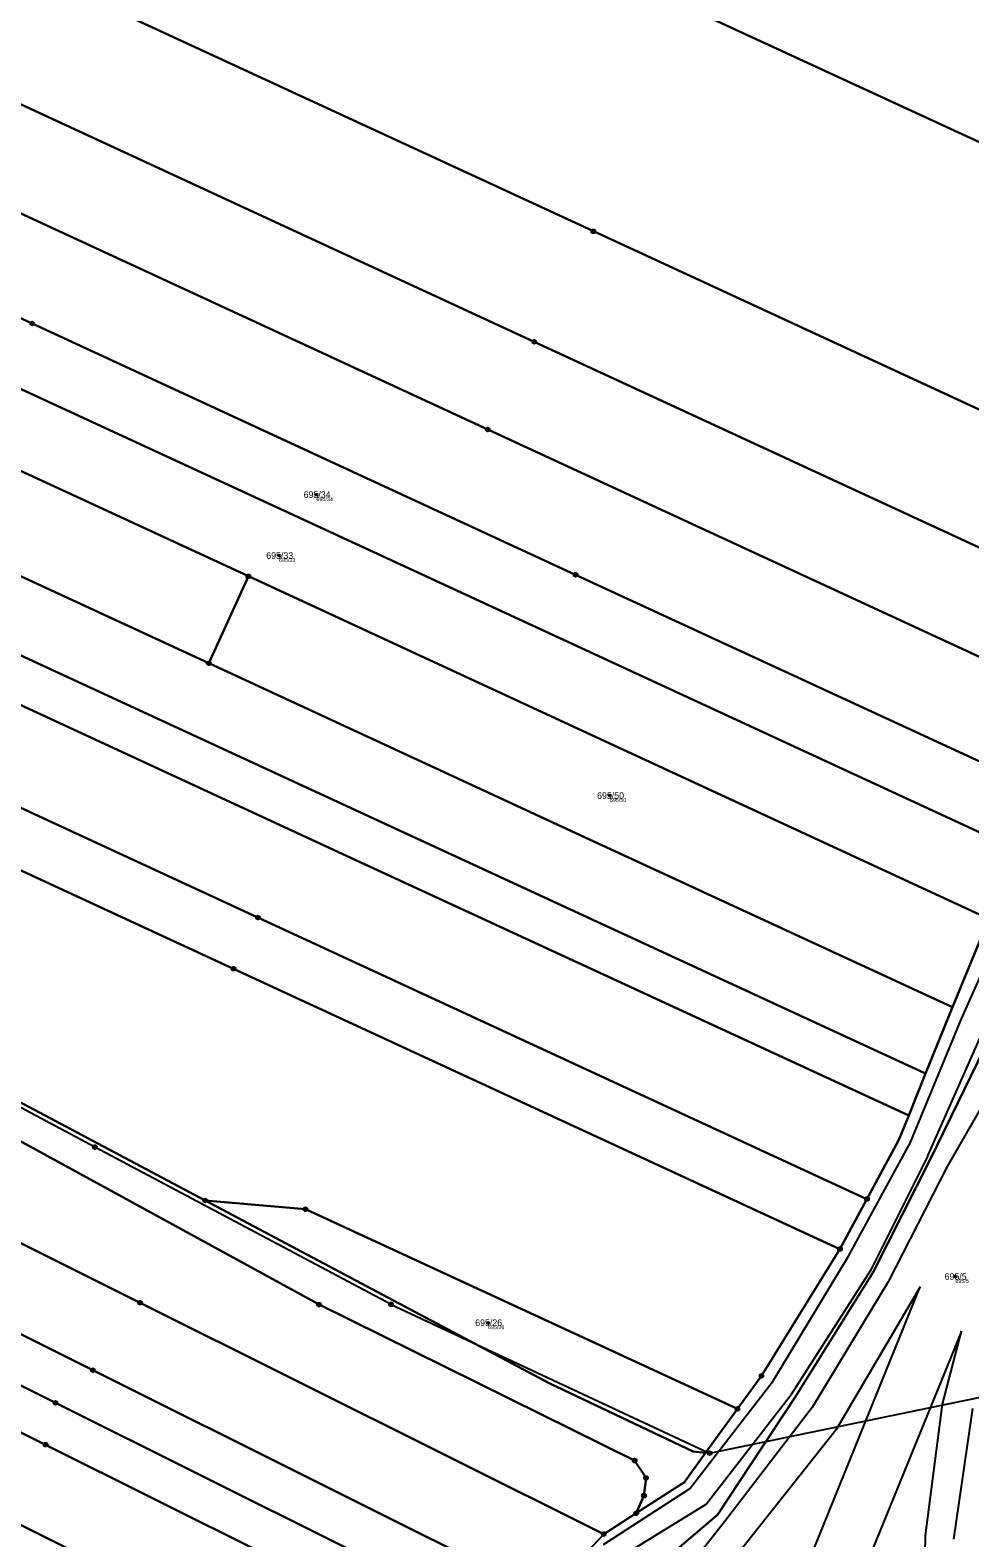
# Model space of a CAD drawing. Extents: x -761891 to -756141, y -1178507 to -1171885.
# Drawn here: x -759723.4 to -759480.9, y -1174117.3 to -1173728.2 of the extents above; entities that cross this region are included whole.
import ezdxf

# ---------------------------------------------------------------- set-up
doc = ezdxf.new("R2010")
doc.units = 0
for name, color, linetype in [('Definiční body', 7, 'Continuous'), ('Hranice parcel', 7, 'Continuous'), ('Parcelní čísla', 7, 'Continuous'), ('Polygon parcely', 7, 'Continuous'), ('Poz předměty', 7, 'Continuous'), ('Vnitřní kresba', 7, 'Continuous'), ('Značky bodu BP', 7, 'Continuous')]:
    doc.layers.add(name, color=color, linetype=linetype)

msp = doc.modelspace()

# ---------------------------------------------------------------- linework, layer by layer
at = {"layer": 'Definiční body'}
for centre in [(-759649.51, -1173848.08), (-759659.17, -1173863.8), (-759573.81, -1173925.73), (-759484.66, -1174049.85), (-759605.25, -1174061.78)]:
    msp.add_circle(centre, 0.25, dxfattribs=at)
at = {"layer": 'Hranice parcel'}
for p, q in [((-759667.09, -1173869.15), (-759677.29, -1173891.59)), ((-759475.99, -1173957.51), (-759485.42, -1173980.3)), ((-759485.42, -1173980.3), (-759492.35, -1173997.5)), ((-759492.35, -1173997.5), (-759496.71, -1174008.32)), ((-759507.47, -1174029.86), (-759514.44, -1174042.76)), ((-759540.88, -1174084.03), (-759549.11, -1174095.34)), ((-759575.36, -1174116.32), (-759567.01, -1174110.95)), ((-759575.36, -1174116.32), (-759590.39, -1174132.33))]:
    msp.add_line(p, q, dxfattribs=at)
for points in [[(-760188.33, -1173428.82), (-760038.92, -1173497.9), (-759883, -1173569.99), (-759721.09, -1173644.85), (-759559.33, -1173719.64), (-759408.3, -1173789.47)], [(-759431.45, -1173847.9), (-759578.07, -1173780.11), (-759739.42, -1173705.51), (-759907.26, -1173627.91), (-760059.72, -1173557.42), (-760195.29, -1173494.74)], [(-759443.37, -1173877.95), (-759593.34, -1173808.61), (-759754.58, -1173734.06), (-759921.4, -1173656.93), (-760072.8, -1173586.93), (-760201.9, -1173527.24)], [(-760210.26, -1173551.57), (-760083.3, -1173610.27), (-759932.7, -1173679.9), (-759766.57, -1173756.71), (-759605.33, -1173831.26), (-759453, -1173901.69)], [(-759312.76, -1173560.33), (-759344.06, -1173664.97), (-759351.91, -1173688.97), (-759395.21, -1173795.73), (-759436.43, -1173891.92), (-759462.16, -1173963.67), (-759475.52, -1173987.59), (-759490.94, -1174019.15), (-759505.89, -1174048.76), (-759525.97, -1174080.96), (-759546.06, -1174111.39), (-759570.77, -1174132.45)], [(-760247.26, -1173628.06), (-760104.75, -1173693.95), (-759962.22, -1173759.85), (-759819.69, -1173825.75), (-759677.29, -1173891.59)], [(-759507.47, -1174029.86), (-759664.62, -1173957.2), (-759816.04, -1173887.19), (-759968.39, -1173816.75), (-760120.61, -1173746.37), (-760275.47, -1173674.77)], [(-759514.44, -1174042.76), (-759670.9, -1173970.42), (-759826.02, -1173898.7), (-759975.3, -1173829.68), (-760127.76, -1173759.19), (-760280.35, -1173688.64)], [(-759492.35, -1173997.5), (-759636.05, -1173931.06), (-759779.62, -1173864.68), (-759923.19, -1173798.3), (-760066.89, -1173731.86)], [(-760294.08, -1173742.22), (-760285.54, -1173754.85), (-760278.85, -1173758.73), (-760251.25, -1173772.56), (-760116.36, -1173831.61), (-760088.7, -1173844.05), (-759998.99, -1173882.48), (-759938.91, -1173906.3), (-759887.53, -1173928.16), (-759783.22, -1173974.48), (-759678.22, -1174030.23)], [(-760071.71, -1173742.46), (-759927.95, -1173808.93), (-759784.21, -1173875.39), (-759640.45, -1173941.86), (-759496.71, -1174008.32)], [(-759845.75, -1173765.36), (-759838.9, -1173750.26), (-759722.86, -1173803.91), (-759582.64, -1173868.74), (-759462.34, -1173924.36)], [(-759567.01, -1174110.95), (-759565.01, -1174106.42), (-759564.48, -1174101.84), (-759567.42, -1174097.36), (-759648.83, -1174057.11), (-759768.01, -1173991.93), (-759936.1, -1173917.18), (-760001.67, -1173890.31), (-760039.38, -1173874.21), (-760105.32, -1173847.58), (-760188.14, -1173811.17), (-760246.69, -1173785.15), (-760294.69, -1173763.14), (-760300.91, -1173764.08), (-760305.41, -1173766.05)], [(-759845.75, -1173765.36), (-759731.4, -1173818.23), (-759588.22, -1173884.43), (-759468.66, -1173939.71)], [(-760310.39, -1173780.09), (-760147.86, -1173851.17), (-759977.74, -1173925.57), (-759815.05, -1173996.72), (-759695, -1174056.62), (-759575.36, -1174116.32)], [(-759667.09, -1173869.15), (-759760.4, -1173826.01), (-759853.71, -1173782.87)], [(-759605.72, -1174150), (-759719.4, -1174093.26), (-759833.41, -1174036.35), (-759995.74, -1173965.36), (-760162.99, -1173892.22), (-760320.04, -1173823.54)], [(-760325.84, -1173844.38), (-760170.33, -1173912.39), (-760004.6, -1173984.87), (-759841.5, -1174056.2), (-759729.11, -1174112.29), (-759616.95, -1174168.27)], [(-759475.99, -1173957.51), (-759571.54, -1173913.33), (-759667.09, -1173869.15)], [(-759677.29, -1173891.59), (-759581.43, -1173935.91), (-759485.42, -1173980.3)], [(-759866.64, -1173997.1), (-759871.52, -1174007.85), (-759829.37, -1174026.28), (-759716.84, -1174082.45), (-759604.29, -1174138.63)], [(-759866.64, -1173997.1), (-759823.62, -1174015.92), (-759707.21, -1174074.02), (-759590.39, -1174132.33)], [(-759496.71, -1174008.32), (-759499.23, -1174014.59), (-759507.47, -1174029.86)], [(-759549.11, -1174095.34), (-759552.33, -1174094.99), (-759589.32, -1174077.43), (-759678.22, -1174030.23)], [(-759678.22, -1174030.23), (-759652.33, -1174032.5), (-759540.88, -1174084.03)], [(-759540.88, -1174084.03), (-759534.68, -1174075.5), (-759514.44, -1174042.76)], [(-759549.11, -1174095.34), (-759554.67, -1174102.99), (-759555.26, -1174103.37), (-759567.01, -1174110.95)]]:
    msp.add_lwpolyline(points, dxfattribs=at)
at = {"layer": 'Polygon parcely'}
for points in [[(-759721.09, -1173644.85), (-759559.33, -1173719.64), (-759408.3, -1173789.47), (-759390.68, -1173739.97), (-759539.16, -1173671.32), (-759701.2, -1173596.4), (-759861.38, -1173522.34), (-760019.57, -1173449.2), (-760181.61, -1173374.28), (-760182.45, -1173378.35), (-760188.33, -1173428.82), (-760038.92, -1173497.9), (-759883, -1173569.99)], [(-759431.45, -1173847.9), (-759408.3, -1173789.47), (-759559.33, -1173719.64), (-759721.09, -1173644.85), (-759883, -1173569.99), (-760038.92, -1173497.9), (-760188.33, -1173428.82), (-760190.22, -1173445.02), (-760195.29, -1173494.74), (-760059.72, -1173557.42), (-759907.26, -1173627.91), (-759739.42, -1173705.51), (-759578.07, -1173780.11)], [(-759739.42, -1173705.51), (-759907.26, -1173627.91), (-760059.72, -1173557.42), (-760195.29, -1173494.74), (-760196.78, -1173509.3), (-760201.9, -1173527.24), (-760072.8, -1173586.93), (-759921.4, -1173656.93), (-759754.58, -1173734.06), (-759593.34, -1173808.61), (-759443.37, -1173877.95), (-759431.45, -1173847.9), (-759578.07, -1173780.11)], [(-759754.58, -1173734.06), (-759921.4, -1173656.93), (-760072.8, -1173586.93), (-760201.9, -1173527.24), (-760205.11, -1173538.46), (-760210.26, -1173551.57), (-760083.3, -1173610.27), (-759932.7, -1173679.9), (-759766.57, -1173756.71), (-759605.33, -1173831.26), (-759453, -1173901.69), (-759443.37, -1173877.95), (-759593.34, -1173808.61)], [(-759845.75, -1173765.36), (-759838.9, -1173750.26), (-759722.86, -1173803.91), (-759582.64, -1173868.74), (-759462.34, -1173924.36), (-759453, -1173901.69), (-759605.33, -1173831.26), (-759766.57, -1173756.71), (-759932.7, -1173679.9), (-760083.3, -1173610.27), (-760210.26, -1173551.57), (-760214.27, -1173561.76), (-760223.74, -1173580.74), (-760235.39, -1173600.34), (-760237.55, -1173605.4), (-760121.47, -1173659.07), (-759975.11, -1173726.74), (-759853.71, -1173782.87)], [(-760104.75, -1173693.95), (-759962.22, -1173759.85), (-759819.69, -1173825.75), (-759677.29, -1173891.59), (-759667.09, -1173869.15), (-759760.4, -1173826.01), (-759853.71, -1173782.87), (-759975.11, -1173726.74), (-760121.47, -1173659.07), (-760237.55, -1173605.4), (-760247.26, -1173628.06)], [(-759492.35, -1173997.5), (-759485.42, -1173980.3), (-759581.43, -1173935.91), (-759677.29, -1173891.59), (-759819.69, -1173825.75), (-759962.22, -1173759.85), (-760104.75, -1173693.95), (-760247.26, -1173628.06), (-760254.55, -1173645.09), (-760160.73, -1173688.47), (-760066.89, -1173731.86), (-759923.19, -1173798.3), (-759779.62, -1173864.68), (-759636.05, -1173931.06)], [(-759507.47, -1174029.86), (-759499.23, -1174014.59), (-759496.71, -1174008.32), (-759640.45, -1173941.86), (-759784.21, -1173875.39), (-759927.95, -1173808.93), (-760071.71, -1173742.46), (-760166.9, -1173698.45), (-760262.11, -1173654.43), (-760272.81, -1173667.23), (-760275.47, -1173674.77), (-760120.61, -1173746.37), (-759968.39, -1173816.75), (-759816.04, -1173887.19), (-759664.62, -1173957.2)], [(-759968.39, -1173816.75), (-760120.61, -1173746.37), (-760275.47, -1173674.77), (-760280.35, -1173688.64), (-760127.76, -1173759.19), (-759975.3, -1173829.68), (-759826.02, -1173898.7), (-759670.9, -1173970.42), (-759514.44, -1174042.76), (-759507.47, -1174029.86), (-759664.62, -1173957.2), (-759816.04, -1173887.19)], [(-760291.99, -1173721.65), (-760292.81, -1173732.63), (-760294.08, -1173742.22), (-760285.54, -1173754.85), (-760278.85, -1173758.73), (-760251.25, -1173772.56), (-760116.36, -1173831.61), (-760088.7, -1173844.05), (-759998.99, -1173882.48), (-759938.91, -1173906.3), (-759887.53, -1173928.16), (-759783.22, -1173974.48), (-759678.22, -1174030.23), (-759652.33, -1174032.5), (-759540.88, -1174084.03), (-759534.68, -1174075.5), (-759514.44, -1174042.76), (-759670.9, -1173970.42), (-759826.02, -1173898.7), (-759975.3, -1173829.68), (-760127.76, -1173759.19), (-760280.35, -1173688.64)], [(-759636.05, -1173931.06), (-759779.62, -1173864.68), (-759923.19, -1173798.3), (-760066.89, -1173731.86), (-760071.71, -1173742.46), (-759927.95, -1173808.93), (-759784.21, -1173875.39), (-759640.45, -1173941.86), (-759496.71, -1174008.32), (-759492.35, -1173997.5)], [(-759731.4, -1173818.23), (-759588.22, -1173884.43), (-759468.66, -1173939.71), (-759462.34, -1173924.36), (-759582.64, -1173868.74), (-759722.86, -1173803.91), (-759838.9, -1173750.26), (-759845.75, -1173765.36)], [(-759567.01, -1174110.95), (-759565.01, -1174106.42), (-759564.48, -1174101.84), (-759567.42, -1174097.36), (-759648.83, -1174057.11), (-759768.01, -1173991.93), (-759936.1, -1173917.18), (-760001.67, -1173890.31), (-760039.38, -1173874.21), (-760105.32, -1173847.58), (-760188.14, -1173811.17), (-760246.69, -1173785.15), (-760294.69, -1173763.14), (-760300.91, -1173764.08), (-760305.41, -1173766.05), (-760308.4, -1173770.98), (-760310.39, -1173780.09), (-760147.86, -1173851.17), (-759977.74, -1173925.57), (-759815.05, -1173996.72), (-759695, -1174056.62), (-759575.36, -1174116.32)], [(-759475.99, -1173957.51), (-759468.66, -1173939.71), (-759588.22, -1173884.43), (-759731.4, -1173818.23), (-759845.75, -1173765.36), (-759853.71, -1173782.87), (-759760.4, -1173826.01), (-759667.09, -1173869.15), (-759571.54, -1173913.33)], [(-759866.64, -1173997.1), (-759823.62, -1174015.92), (-759707.21, -1174074.02), (-759590.39, -1174132.33), (-759575.36, -1174116.32), (-759695, -1174056.62), (-759815.05, -1173996.72), (-759977.74, -1173925.57), (-760147.86, -1173851.17), (-760310.39, -1173780.09), (-760314.96, -1173801.04), (-760155.1, -1173870.95), (-759986.37, -1173944.74)], [(-759601.86, -1174145.43), (-759606.43, -1174143.15), (-759604.29, -1174138.63), (-759716.84, -1174082.45), (-759829.37, -1174026.28), (-759871.52, -1174007.85), (-759866.64, -1173997.1), (-759986.37, -1173944.74), (-760155.1, -1173870.95), (-760314.96, -1173801.04), (-760318.47, -1173818.43), (-760320.04, -1173823.54), (-760162.99, -1173892.22), (-759995.74, -1173965.36), (-759833.41, -1174036.35), (-759719.4, -1174093.26), (-759605.72, -1174150)], [(-759995.74, -1173965.36), (-760162.99, -1173892.22), (-760320.04, -1173823.54), (-760324.85, -1173839.18), (-760325.84, -1173844.38), (-760170.33, -1173912.39), (-760004.6, -1173984.87), (-759841.5, -1174056.2), (-759729.11, -1174112.29), (-759616.95, -1174168.27), (-759613.8, -1174159.35), (-759605.72, -1174150), (-759719.4, -1174093.26), (-759833.41, -1174036.35)], [(-759738.09, -1174137.59), (-759616.51, -1174198.27), (-759618.23, -1174190.16), (-759618.82, -1174173.57), (-759616.95, -1174168.27), (-759729.11, -1174112.29), (-759841.5, -1174056.2), (-760004.6, -1173984.87), (-760170.33, -1173912.39), (-760325.84, -1173844.38), (-760326.94, -1173850.11), (-760327.29, -1173860.98), (-760326.9, -1173872.59), (-760179.48, -1173937.06), (-760015.46, -1174008.79), (-759859.42, -1174077.03)], [(-759581.43, -1173935.91), (-759485.42, -1173980.3), (-759475.99, -1173957.51), (-759571.54, -1173913.33), (-759667.09, -1173869.15), (-759677.29, -1173891.59)], [(-759716.84, -1174082.45), (-759604.29, -1174138.63), (-759598.54, -1174141.5), (-759596.29, -1174138.83), (-759590.39, -1174132.33), (-759707.21, -1174074.02), (-759823.62, -1174015.92), (-759866.64, -1173997.1), (-759871.52, -1174007.85), (-759829.37, -1174026.28)], [(-759540.88, -1174084.03), (-759652.33, -1174032.5), (-759678.22, -1174030.23), (-759589.32, -1174077.43), (-759552.33, -1174094.99), (-759549.11, -1174095.34)]]:
    msp.add_lwpolyline(points, close=True, dxfattribs=at)
for points in [[(-759351.91, -1173688.97), (-759395.21, -1173795.73), (-759436.43, -1173891.92), (-759462.16, -1173963.67), (-759475.52, -1173987.59), (-759490.94, -1174019.15), (-759505.89, -1174048.76), (-759525.97, -1174080.96), (-759546.06, -1174111.39), (-759570.77, -1174132.45), (-759572.65, -1174138.29), (-759581.39, -1174165.5)], [(-759570.77, -1174132.45), (-759546.06, -1174111.39), (-759525.97, -1174080.96), (-759505.89, -1174048.76), (-759490.94, -1174019.15), (-759475.52, -1173987.59), (-759462.16, -1173963.67), (-759436.43, -1173891.92), (-759395.21, -1173795.73), (-759351.91, -1173688.97)], [(-759385.06, -1173724.17), (-759390.68, -1173739.97), (-759408.3, -1173789.47), (-759431.45, -1173847.9), (-759443.37, -1173877.95), (-759453, -1173901.69), (-759462.34, -1173924.36), (-759468.66, -1173939.71), (-759475.99, -1173957.51), (-759485.42, -1173980.3), (-759492.35, -1173997.5), (-759496.71, -1174008.32), (-759499.23, -1174014.59), (-759507.47, -1174029.86), (-759514.44, -1174042.76), (-759534.68, -1174075.5), (-759540.88, -1174084.03), (-759549.11, -1174095.34), (-759554.67, -1174102.99), (-759555.26, -1174103.37), (-759567.01, -1174110.95), (-759575.36, -1174116.32), (-759590.39, -1174132.33)], [(-759768.01, -1173991.93), (-759648.83, -1174057.11), (-759567.42, -1174097.36), (-759564.48, -1174101.84), (-759565.01, -1174106.42), (-759567.01, -1174110.95), (-759555.26, -1174103.37), (-759554.67, -1174102.99), (-759549.11, -1174095.34), (-759552.33, -1174094.99), (-759589.32, -1174077.43), (-759678.22, -1174030.23), (-759783.22, -1173974.48)]]:
    msp.add_lwpolyline(points, dxfattribs=at)
at = {"layer": 'Poz předměty'}
for p, q in [((-759706.7, -1174016.45), (-759783.59, -1173975.62)), ((-759630.27, -1174057.04), (-759706.7, -1174016.45)), ((-759630.27, -1174057.04), (-759548.06, -1174095.45)), ((-759548.06, -1174095.45), (-759473.15, -1174079.95))]:
    msp.add_line(p, q, dxfattribs=at)
for centre, radius in [((-759706.7, -1174016.45), 0.5), ((-759706.7, -1174016.45), 0.4), ((-759706.7, -1174016.45), 0.3), ((-759706.7, -1174016.45), 0.2), ((-759706.7, -1174016.45), 0.1), ((-759630.27, -1174057.04), 0.5), ((-759630.27, -1174057.04), 0.4), ((-759630.27, -1174057.04), 0.3), ((-759630.27, -1174057.04), 0.2), ((-759630.27, -1174057.04), 0.1), ((-759548.06, -1174095.45), 0.5), ((-759548.06, -1174095.45), 0.4), ((-759548.06, -1174095.45), 0.3), ((-759548.06, -1174095.45), 0.2), ((-759548.06, -1174095.45), 0.1)]:
    msp.add_circle(centre, radius, dxfattribs=at)
at = {"layer": 'Vnitřní kresba'}
for p, q in [((-759472.13, -1173958.66), (-759483.14, -1173983.38)), ((-759483.14, -1173983.38), (-759496.64, -1174016.01)), ((-759491.8, -1174018.68), (-759477.53, -1173986.48)), ((-759469.28, -1173991.04), (-759486.81, -1174021.43)), ((-759512.27, -1174044.63), (-759496.64, -1174016.01)), ((-759491.8, -1174018.68), (-759506.57, -1174048.32)), ((-759486.81, -1174021.43), (-759502.03, -1174051.26)), ((-759531.97, -1174077.19), (-759512.27, -1174044.63)), ((-759506.57, -1174048.32), (-759527.07, -1174080.27)), ((-759531.01, -1174144.39), (-759493.76, -1174052.56)), ((-759502.03, -1174051.26), (-759521.65, -1174083.67)), ((-759493.76, -1174052.56), (-759515.49, -1174089.47)), ((-759483.09, -1174063.99), (-759518.1, -1174149.81)), ((-759487.95, -1174082.83), (-759483.09, -1174063.99)), ((-759531.97, -1174077.19), (-759553.09, -1174104.53)), ((-759548.93, -1174108.59), (-759527.07, -1174080.27)), ((-759521.65, -1174083.67), (-759544.21, -1174113.21)), ((-759492.36, -1174116.71), (-759487.95, -1174082.83)), ((-759480.26, -1174083.93), (-759485.14, -1174117.61)), ((-759515.49, -1174089.47), (-759541.13, -1174121.89)), ((-759553.09, -1174104.53), (-759575.52, -1174119.07)), ((-759573.15, -1174123.52), (-759548.93, -1174108.59)), ((-759544.21, -1174113.21), (-759556.11, -1174128.24)), ((-759492.86, -1174146.96), (-759492.36, -1174116.71))]:
    msp.add_line(p, q, dxfattribs=at)
at = {"layer": 'Značky bodu BP'}
for centre, radius in [((-759578.07, -1173780.11), 0.5), ((-759578.07, -1173780.11), 0.0303), ((-759722.86, -1173803.91), 0.5), ((-759722.86, -1173803.91), 0.0303), ((-759593.34, -1173808.61), 0.5), ((-759593.34, -1173808.61), 0.0303), ((-759605.33, -1173831.26), 0.5), ((-759605.33, -1173831.26), 0.0303), ((-759667.09, -1173869.15), 0.5), ((-759667.09, -1173869.15), 0.0303), ((-759582.64, -1173868.74), 0.5), ((-759582.64, -1173868.74), 0.0303), ((-759677.29, -1173891.59), 0.5), ((-759677.29, -1173891.59), 0.0303), ((-759664.62, -1173957.2), 0.5), ((-759664.62, -1173957.2), 0.0303), ((-759670.9, -1173970.42), 0.5), ((-759670.9, -1173970.42), 0.0303), ((-759678.22, -1174030.23), 0.5), ((-759678.22, -1174030.23), 0.0303), ((-759507.47, -1174029.86), 0.5), ((-759507.47, -1174029.86), 0.0303), ((-759652.33, -1174032.5), 0.5), ((-759652.33, -1174032.5), 0.0303), ((-759514.44, -1174042.76), 0.5), ((-759514.44, -1174042.76), 0.0303), ((-759695, -1174056.62), 0.5), ((-759695, -1174056.62), 0.0303), ((-759648.83, -1174057.11), 0.5), ((-759648.83, -1174057.11), 0.0303), ((-759707.21, -1174074.02), 0.5), ((-759707.21, -1174074.02), 0.0303), ((-759534.68, -1174075.5), 0.5), ((-759534.68, -1174075.5), 0.0303), ((-759716.84, -1174082.45), 0.5), ((-759716.84, -1174082.45), 0.0303), ((-759540.88, -1174084.03), 0.5), ((-759540.88, -1174084.03), 0.0303), ((-759719.4, -1174093.26), 0.5), ((-759719.4, -1174093.26), 0.0303), ((-759567.42, -1174097.36), 0.5), ((-759567.42, -1174097.36), 0.0303), ((-759564.48, -1174101.84), 0.5), ((-759564.48, -1174101.84), 0.0303), ((-759565.01, -1174106.42), 0.5), ((-759565.01, -1174106.42), 0.0303), ((-759567.01, -1174110.95), 0.5), ((-759567.01, -1174110.95), 0.0303), ((-759575.36, -1174116.32), 0.5), ((-759575.36, -1174116.32), 0.0303)]:
    msp.add_circle(centre, radius, dxfattribs=at)

# ---------------------------------------------------------------- texts
at = {"layer": 'Definiční body'}
for s, p in [('695/34', (-759649.51, -1173849.74)), ('695/33', (-759659.17, -1173865.46)), ('695/50', (-759573.81, -1173927.39)), ('695/5', (-759484.66, -1174051.51)), ('695/26', (-759605.25, -1174063.44))]:
    msp.add_text(s, height=1, dxfattribs=at).set_placement(p)
at = {"layer": 'Parcelní čísla'}
for s, p in [('695/34', (-759652.82, -1173848.93)), ('695/33', (-759662.47, -1173864.65)), ('695/50', (-759577.11, -1173926.58)), ('695/5', (-759487.43, -1174050.7)), ('695/26', (-759608.56, -1174062.63))]:
    msp.add_text(s, height=1.7, dxfattribs=at).set_placement(p)

doc.saveas('drawing.dxf')
